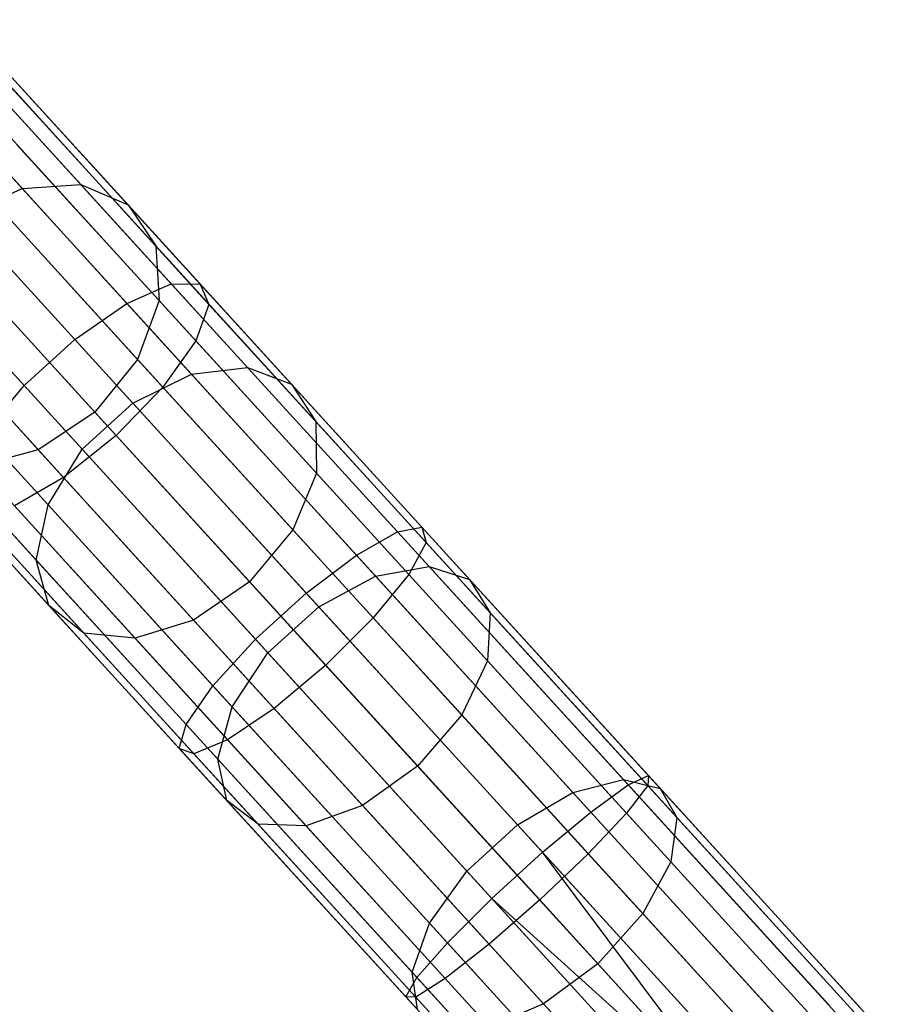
# Model space of a CAD drawing. Extents: x -189 to 189, y -189 to 189.
# Tile 282 of 591: x -117.96 to -112.77, y 125.3 to 131.27. Entities that reach past the tile are written whole.
import ezdxf

# ---------------------------------------------------------------- set-up
doc = ezdxf.new("R2010")
doc.units = 0
doc.header["$LTSCALE"] = 25.4
doc.layers.get('0').update_dxf_attribs({"linetype": 'CONTINUOUS'})

# ---------------------------------------------------------------- blocks, each defined once
blk = doc.blocks.new('CAMELEON-KENAI-C-12244_STL')
at = {"color": 0}
for p, q in [((-118.872, 131.2568, -152.4255), (-117.9471, 130.2422, -153.99)), ((-118.872, 131.2568, -152.4255), (-117.9471, 130.2422, -153.99)), ((-118.5032, 131.2652, -152.2335), (-117.5921, 130.2658, -153.7748)), ((-118.5032, 131.2652, -152.2335), (-117.5921, 130.2658, -153.7748)), ((-117.0436, 129.664, -9.9623), (-118.3689, 131.1179, -10.7003)), ((-117.0436, 129.664, -9.9623), (-118.3689, 131.1179, -10.7003)), ((-118.1995, 131.1228, -151.9879), (-117.3059, 130.1426, -153.4994)), ((-118.1995, 131.1228, -151.9879), (-117.3059, 130.1426, -153.4994)), ((-116.8679, 129.6621, -10.3392), (-118.1677, 131.0879, -11.0629)), ((-116.8679, 129.6621, -10.3392), (-118.1677, 131.0879, -11.0629)), ((-117.3122, 129.5457, -9.6678), (-118.6575, 131.0215, -10.4169)), ((-117.3122, 129.5457, -9.6678), (-118.6575, 131.0215, -10.4169)), ((-116.8157, 129.5403, -10.7333), (-118.0887, 130.9368, -11.4422)), ((-116.8157, 129.5403, -10.7333), (-118.0887, 130.9368, -11.4422)), ((-118.0132, 130.854, -151.731), (-117.1381, 129.894, -153.2114)), ((-118.0132, 130.854, -151.731), (-117.1381, 129.894, -153.2114)), ((-117.6274, 129.3277, -9.5066), (-118.9837, 130.8154, -10.2618)), ((-117.6274, 129.3277, -9.5066), (-118.9837, 130.8154, -10.2618)), ((-116.8959, 129.3197, -11.0766), (-118.1456, 130.6906, -11.7724)), ((-116.8959, 129.3197, -11.0766), (-118.1456, 130.6906, -11.7724)), ((-117.9347, 129.0475, -9.5066), (-119.291, 130.5353, -10.2618)), ((-117.9347, 129.0475, -9.5066), (-119.291, 130.5353, -10.2618)), ((-117.9768, 130.5053, -151.5073), (-117.1176, 129.5629, -152.9607)), ((-117.9768, 130.5053, -151.5073), (-117.1176, 129.5629, -152.9607)), ((-117.0946, 129.0383, -11.3095), (-118.3286, 130.3919, -11.9966)), ((-117.0946, 129.0383, -11.3095), (-118.3286, 130.3919, -11.9966)), ((-117.9471, 130.2422, -153.99), (-117.5921, 130.2658, -153.7748)), ((-117.9471, 130.2422, -153.99), (-117.5921, 130.2658, -153.7748)), ((-117.5921, 130.2658, -153.7748), (-116.5818, 129.1575, -155.1732)), ((-117.5921, 130.2658, -153.7748), (-116.5818, 129.1575, -155.1732)), ((-117.5921, 130.2658, -153.7748), (-117.3059, 130.1426, -153.4994)), ((-117.5921, 130.2658, -153.7748), (-117.3059, 130.1426, -153.4994)), ((-118.3096, 130.076, -154.1077), (-117.9471, 130.2422, -153.99)), ((-118.3096, 130.076, -154.1077), (-117.9471, 130.2422, -153.99)), ((-117.9471, 130.2422, -153.99), (-116.9216, 129.1173, -155.4095)), ((-117.9471, 130.2422, -153.99), (-116.9216, 129.1173, -155.4095)), ((-118.0963, 130.1371, -151.3555), (-117.248, 129.2066, -152.7905)), ((-118.0963, 130.1371, -151.3555), (-117.248, 129.2066, -152.7905)), ((-117.3059, 130.1426, -153.4994), (-116.3151, 129.0557, -154.8708)), ((-117.3059, 130.1426, -153.4994), (-116.3151, 129.0557, -154.8708)), ((-117.3059, 130.1426, -153.4994), (-117.1381, 129.894, -153.2114)), ((-117.3059, 130.1426, -153.4994), (-117.1381, 129.894, -153.2114)), ((-118.6059, 130.0924, -12.0759), (-117.3776, 128.745, -11.3919)), ((-118.6059, 130.0924, -12.0759), (-117.3776, 128.745, -11.3919)), ((-118.3096, 130.076, -154.1077), (-117.2758, 128.9419, -155.5388)), ((-118.3096, 130.076, -154.1077), (-117.2758, 128.9419, -155.5388)), ((-117.1381, 129.894, -153.2114), (-116.1677, 128.8295, -154.5547)), ((-117.1381, 129.894, -153.2114), (-116.1677, 128.8295, -154.5547)), ((-117.1381, 129.894, -153.2114), (-117.1176, 129.5629, -152.9607)), ((-117.1381, 129.894, -153.2114), (-117.1176, 129.5629, -152.9607)), ((-117.6958, 128.4903, -11.3095), (-118.9297, 129.8439, -11.9966)), ((-117.6958, 128.4903, -11.3095), (-118.9297, 129.8439, -11.9966)), ((-118.6169, 129.7959, -154.1077), (-117.5831, 128.6618, -155.5388)), ((-118.6169, 129.7959, -154.1077), (-117.5831, 128.6618, -155.5388)), ((-117.5068, 128.8867, -152.7303), (-118.3513, 129.8131, -151.3018)), ((-117.5068, 128.8867, -152.7303), (-118.3513, 129.8131, -151.3018)), ((-117.3122, 129.5457, -9.6678), (-117.0436, 129.664, -9.9623)), ((-117.3122, 129.5457, -9.6678), (-117.0436, 129.664, -9.9623)), ((-117.0436, 129.664, -9.9623), (-116.8679, 129.6621, -10.3392)), ((-115.6743, 128.162, -9.4296), (-117.0436, 129.664, -9.9623)), ((-115.6743, 128.162, -9.4296), (-117.0436, 129.664, -9.9623)), ((-117.0436, 129.664, -9.9623), (-116.8679, 129.6621, -10.3392)), ((-116.8679, 129.6621, -10.3392), (-116.8157, 129.5403, -10.7333)), ((-115.5251, 128.1891, -9.8167), (-116.8679, 129.6621, -10.3392)), ((-115.5251, 128.1891, -9.8167), (-116.8679, 129.6621, -10.3392)), ((-116.8679, 129.6621, -10.3392), (-116.8157, 129.5403, -10.7333)), ((-118.6975, 129.5891, -151.3555), (-117.8492, 128.6586, -152.7905)), ((-118.6975, 129.5891, -151.3555), (-117.8492, 128.6586, -152.7905)), ((-117.6274, 129.3277, -9.5066), (-117.3122, 129.5457, -9.6678)), ((-117.6274, 129.3277, -9.5066), (-117.3122, 129.5457, -9.6678)), ((-115.9223, 128.0211, -9.127), (-117.3122, 129.5457, -9.6678)), ((-115.9223, 128.0211, -9.127), (-117.3122, 129.5457, -9.6678)), ((-117.1176, 129.5629, -152.9607), (-117.248, 129.2066, -152.7905)), ((-117.1176, 129.5629, -152.9607), (-117.248, 129.2066, -152.7905)), ((-117.1176, 129.5629, -152.9607), (-116.1649, 128.5179, -154.2793)), ((-117.1176, 129.5629, -152.9607), (-116.1649, 128.5179, -154.2793)), ((-116.8157, 129.5403, -10.7333), (-116.8959, 129.3197, -11.0766)), ((-116.8157, 129.5403, -10.7333), (-116.8959, 129.3197, -11.0766)), ((-115.5005, 128.0976, -10.2216), (-116.8157, 129.5403, -10.7333)), ((-115.5005, 128.0976, -10.2216), (-116.8157, 129.5403, -10.7333)), ((-118.8159, 129.4503, -153.99), (-117.7904, 128.3253, -155.4095)), ((-118.8159, 129.4503, -153.99), (-117.7904, 128.3253, -155.4095)), ((-117.9347, 129.0475, -9.5066), (-117.6274, 129.3277, -9.5066)), ((-117.9347, 129.0475, -9.5066), (-117.6274, 129.3277, -9.5066)), ((-116.2262, 127.7906, -8.9614), (-117.6274, 129.3277, -9.5066)), ((-116.2262, 127.7906, -8.9614), (-117.6274, 129.3277, -9.5066)), ((-116.8959, 129.3197, -11.0766), (-117.0946, 129.0383, -11.3095)), ((-116.8959, 129.3197, -11.0766), (-117.0946, 129.0383, -11.3095)), ((-115.6047, 127.9033, -10.5742), (-116.8959, 129.3197, -11.0766)), ((-115.6047, 127.9033, -10.5742), (-116.8959, 129.3197, -11.0766)), ((-117.248, 129.2066, -152.7905), (-117.5068, 128.8867, -152.7303)), ((-117.248, 129.2066, -152.7905), (-117.5068, 128.8867, -152.7303)), ((-117.248, 129.2066, -152.7905), (-116.3074, 128.1748, -154.0925)), ((-117.248, 129.2066, -152.7905), (-116.3074, 128.1748, -154.0925)), ((-116.9216, 129.1173, -155.4095), (-116.5818, 129.1575, -155.1732)), ((-116.9216, 129.1173, -155.4095), (-116.5818, 129.1575, -155.1732)), ((-116.5818, 129.1575, -155.1732), (-115.4824, 127.9516, -156.4148)), ((-116.5818, 129.1575, -155.1732), (-115.4824, 127.9516, -156.4148)), ((-116.5818, 129.1575, -155.1732), (-116.3151, 129.0557, -154.8708)), ((-116.5818, 129.1575, -155.1732), (-116.3151, 129.0557, -154.8708)), ((-118.8721, 129.0989, -153.7748), (-117.8618, 127.9907, -155.1732)), ((-118.8721, 129.0989, -153.7748), (-117.8618, 127.9907, -155.1732)), ((-117.2758, 128.9419, -155.5388), (-116.9216, 129.1173, -155.4095)), ((-117.2758, 128.9419, -155.5388), (-116.9216, 129.1173, -155.4095)), ((-116.9216, 129.1173, -155.4095), (-115.8057, 127.8932, -156.6698)), ((-116.9216, 129.1173, -155.4095), (-115.8057, 127.8932, -156.6698)), ((-118.181, 128.7538, -9.6678), (-117.9347, 129.0475, -9.5066)), ((-118.181, 128.7538, -9.6678), (-117.9347, 129.0475, -9.5066)), ((-116.5335, 127.5105, -8.9614), (-117.9347, 129.0475, -9.5066)), ((-116.5335, 127.5105, -8.9614), (-117.9347, 129.0475, -9.5066)), ((-117.0946, 129.0383, -11.3095), (-117.3776, 128.745, -11.3919)), ((-117.0946, 129.0383, -11.3095), (-117.3776, 128.745, -11.3919)), ((-115.8198, 127.6399, -10.8135), (-117.0946, 129.0383, -11.3095)), ((-115.8198, 127.6399, -10.8135), (-117.0946, 129.0383, -11.3095)), ((-116.3151, 129.0557, -154.8708), (-115.237, 127.8731, -156.0885)), ((-116.3151, 129.0557, -154.8708), (-115.237, 127.8731, -156.0885)), ((-116.3151, 129.0557, -154.8708), (-116.1677, 128.8295, -154.5547)), ((-116.3151, 129.0557, -154.8708), (-116.1677, 128.8295, -154.5547)), ((-117.5831, 128.6618, -155.5388), (-117.2758, 128.9419, -155.5388)), ((-117.5831, 128.6618, -155.5388), (-117.2758, 128.9419, -155.5388)), ((-117.2758, 128.9419, -155.5388), (-116.1508, 127.7079, -156.8094)), ((-117.2758, 128.9419, -155.5388), (-116.1508, 127.7079, -156.8094)), ((-117.5068, 128.8867, -152.7303), (-117.8492, 128.6586, -152.7905)), ((-117.5068, 128.8867, -152.7303), (-117.8492, 128.6586, -152.7905)), ((-116.5704, 127.8596, -154.0264), (-117.5068, 128.8867, -152.7303)), ((-116.5704, 127.8596, -154.0264), (-117.5068, 128.8867, -152.7303)), ((-116.1677, 128.8295, -154.5547), (-115.1117, 127.6711, -155.7473)), ((-116.1677, 128.8295, -154.5547), (-115.1117, 127.6711, -155.7473)), ((-116.1677, 128.8295, -154.5547), (-116.1649, 128.5179, -154.2793)), ((-116.1677, 128.8295, -154.5547), (-116.1649, 128.5179, -154.2793)), ((-118.7758, 128.8026, -153.4994), (-117.785, 127.7157, -154.8708)), ((-118.7758, 128.8026, -153.4994), (-117.785, 127.7157, -154.8708)), ((-116.7911, 127.2291, -9.127), (-118.181, 128.7538, -9.6678)), ((-116.7911, 127.2291, -9.127), (-118.181, 128.7538, -9.6678)), ((-117.3776, 128.745, -11.3919), (-117.6958, 128.4903, -11.3095)), ((-117.3776, 128.745, -11.3919), (-117.6958, 128.4903, -11.3095)), ((-117.3776, 128.745, -11.3919), (-116.1085, 127.3529, -10.8981)), ((-117.3776, 128.745, -11.3919), (-116.1085, 127.3529, -10.8981)), ((-117.8492, 128.6586, -152.7905), (-118.216, 128.5616, -152.9607)), ((-117.8492, 128.6586, -152.7905), (-118.216, 128.5616, -152.9607)), ((-117.8492, 128.6586, -152.7905), (-116.9086, 127.6267, -154.0925)), ((-117.8492, 128.6586, -152.7905), (-116.9086, 127.6267, -154.0925)), ((-117.7904, 128.3253, -155.4095), (-117.5831, 128.6618, -155.5388)), ((-117.7904, 128.3253, -155.4095), (-117.5831, 128.6618, -155.5388)), ((-117.5831, 128.6618, -155.5388), (-116.4581, 127.4277, -156.8094)), ((-117.5831, 128.6618, -155.5388), (-116.4581, 127.4277, -156.8094)), ((-118.5438, 128.6125, -153.2114), (-117.5733, 127.548, -154.5547)), ((-118.5438, 128.6125, -153.2114), (-117.5733, 127.548, -154.5547)), ((-118.216, 128.5616, -152.9607), (-117.2633, 127.5165, -154.2793)), ((-118.216, 128.5616, -152.9607), (-117.2633, 127.5165, -154.2793)), ((-116.9543, 126.9952, -9.4296), (-118.3236, 128.4972, -9.9623)), ((-116.9543, 126.9952, -9.4296), (-118.3236, 128.4972, -9.9623)), ((-117.6958, 128.4903, -11.3095), (-117.9943, 128.3184, -11.0766)), ((-117.6958, 128.4903, -11.3095), (-117.9943, 128.3184, -11.0766)), ((-116.421, 127.0919, -10.8135), (-117.6958, 128.4903, -11.3095)), ((-116.421, 127.0919, -10.8135), (-117.6958, 128.4903, -11.3095)), ((-116.1649, 128.5179, -154.2793), (-116.3074, 128.1748, -154.0925)), ((-116.1649, 128.5179, -154.2793), (-116.3074, 128.1748, -154.0925)), ((-116.1649, 128.5179, -154.2793), (-115.1283, 127.3807, -155.4502)), ((-116.1649, 128.5179, -154.2793), (-115.1283, 127.3807, -155.4502)), ((-116.995, 126.8491, -9.8167), (-118.3378, 128.3221, -10.3392)), ((-116.995, 126.8491, -9.8167), (-118.3378, 128.3221, -10.3392)), ((-116.7031, 126.902, -10.5742), (-117.9943, 128.3184, -11.0766)), ((-116.7031, 126.902, -10.5742), (-117.9943, 128.3184, -11.0766)), ((-117.8618, 127.9907, -155.1732), (-117.7904, 128.3253, -155.4095)), ((-117.8618, 127.9907, -155.1732), (-117.7904, 128.3253, -155.4095)), ((-117.7904, 128.3253, -155.4095), (-116.6744, 127.1012, -156.6698)), ((-117.7904, 128.3253, -155.4095), (-116.6744, 127.1012, -156.6698)), ((-116.9062, 126.8161, -10.2216), (-118.2214, 128.2589, -10.7333)), ((-116.9062, 126.8161, -10.2216), (-118.2214, 128.2589, -10.7333)), ((-116.3074, 128.1748, -154.0925), (-116.5704, 127.8596, -154.0264)), ((-116.3074, 128.1748, -154.0925), (-116.5704, 127.8596, -154.0264)), ((-116.3074, 128.1748, -154.0925), (-115.2838, 127.052, -155.2485)), ((-116.3074, 128.1748, -154.0925), (-115.2838, 127.052, -155.2485)), ((-115.6743, 128.162, -9.4296), (-115.5251, 128.1891, -9.8167)), ((-115.6743, 128.162, -9.4296), (-115.5251, 128.1891, -9.8167)), ((-115.5251, 128.1891, -9.8167), (-115.5005, 128.0976, -10.2216)), ((-114.1533, 126.6843, -9.5011), (-115.5251, 128.1891, -9.8167)), ((-114.1533, 126.6843, -9.5011), (-115.5251, 128.1891, -9.8167)), ((-115.5251, 128.1891, -9.8167), (-115.5005, 128.0976, -10.2216)), ((-115.9223, 128.0211, -9.127), (-115.6743, 128.162, -9.4296)), ((-115.9223, 128.0211, -9.127), (-115.6743, 128.162, -9.4296)), ((-114.2755, 126.6276, -9.1077), (-115.6743, 128.162, -9.4296)), ((-114.2755, 126.6276, -9.1077), (-115.6743, 128.162, -9.4296)), ((-115.5005, 128.0976, -10.2216), (-115.6047, 127.9033, -10.5742)), ((-115.5005, 128.0976, -10.2216), (-115.6047, 127.9033, -10.5742)), ((-114.1569, 126.6237, -9.9124), (-115.5005, 128.0976, -10.2216)), ((-114.1569, 126.6237, -9.9124), (-115.5005, 128.0976, -10.2216)), ((-117.785, 127.7157, -154.8708), (-117.8618, 127.9907, -155.1732)), ((-117.8618, 127.9907, -155.1732), (-116.7625, 126.7847, -156.4148)), ((-117.8618, 127.9907, -155.1732), (-116.7625, 126.7847, -156.4148)), ((-117.785, 127.7157, -154.8708), (-117.8618, 127.9907, -155.1732)), ((-116.2262, 127.7906, -8.9614), (-115.9223, 128.0211, -9.127)), ((-116.2262, 127.7906, -8.9614), (-115.9223, 128.0211, -9.127)), ((-114.5024, 126.4636, -8.8003), (-115.9223, 128.0211, -9.127)), ((-114.5024, 126.4636, -8.8003), (-115.9223, 128.0211, -9.127)), ((-115.8057, 127.8932, -156.6698), (-115.4824, 127.9516, -156.4148)), ((-115.8057, 127.8932, -156.6698), (-115.4824, 127.9516, -156.4148)), ((-115.4824, 127.9516, -156.4148), (-114.305, 126.66, -157.4872)), ((-115.4824, 127.9516, -156.4148), (-114.305, 126.66, -157.4872)), ((-115.4824, 127.9516, -156.4148), (-115.237, 127.8731, -156.0885)), ((-115.4824, 127.9516, -156.4148), (-115.237, 127.8731, -156.0885)), ((-116.1508, 127.7079, -156.8094), (-115.8057, 127.8932, -156.6698)), ((-116.1508, 127.7079, -156.8094), (-115.8057, 127.8932, -156.6698)), ((-115.6047, 127.9033, -10.5742), (-115.8198, 127.6399, -10.8135)), ((-115.6047, 127.9033, -10.5742), (-115.8198, 127.6399, -10.8135)), ((-115.8057, 127.8932, -156.6698), (-114.6105, 126.5821, -157.7584)), ((-115.8057, 127.8932, -156.6698), (-114.6105, 126.5821, -157.7584)), ((-114.2857, 126.4564, -10.2707), (-115.6047, 127.9033, -10.5742)), ((-114.2857, 126.4564, -10.2707), (-115.6047, 127.9033, -10.5742)), ((-115.237, 127.8731, -156.0885), (-114.0823, 126.6064, -157.1402)), ((-115.237, 127.8731, -156.0885), (-114.0823, 126.6064, -157.1402)), ((-115.237, 127.8731, -156.0885), (-115.1117, 127.6711, -155.7473)), ((-115.237, 127.8731, -156.0885), (-115.1117, 127.6711, -155.7473)), ((-116.5704, 127.8596, -154.0264), (-116.9086, 127.6267, -154.0925)), ((-116.5704, 127.8596, -154.0264), (-116.9086, 127.6267, -154.0925)), ((-115.5515, 126.7419, -155.1772), (-116.5704, 127.8596, -154.0264)), ((-115.5515, 126.7419, -155.1772), (-116.5704, 127.8596, -154.0264)), ((-116.5335, 127.5105, -8.9614), (-116.2262, 127.7906, -8.9614)), ((-116.5335, 127.5105, -8.9614), (-116.2262, 127.7906, -8.9614)), ((-114.7948, 126.2204, -8.632), (-116.2262, 127.7906, -8.9614)), ((-114.7948, 126.2204, -8.632), (-116.2262, 127.7906, -8.9614)), ((-117.5733, 127.548, -154.5547), (-117.785, 127.7157, -154.8708)), ((-117.785, 127.7157, -154.8708), (-116.7069, 126.533, -156.0885)), ((-117.785, 127.7157, -154.8708), (-116.7069, 126.533, -156.0885)), ((-117.5733, 127.548, -154.5547), (-117.785, 127.7157, -154.8708)), ((-116.4581, 127.4277, -156.8094), (-116.1508, 127.7079, -156.8094)), ((-116.4581, 127.4277, -156.8094), (-116.1508, 127.7079, -156.8094)), ((-116.1508, 127.7079, -156.8094), (-114.9459, 126.3862, -157.9068)), ((-116.1508, 127.7079, -156.8094), (-114.9459, 126.3862, -157.9068)), ((-116.9086, 127.6267, -154.0925), (-117.2633, 127.5165, -154.2793)), ((-116.9086, 127.6267, -154.0925), (-117.2633, 127.5165, -154.2793)), ((-116.9086, 127.6267, -154.0925), (-115.885, 126.504, -155.2485)), ((-116.9086, 127.6267, -154.0925), (-115.885, 126.504, -155.2485)), ((-115.8198, 127.6399, -10.8135), (-116.1085, 127.3529, -10.8981)), ((-115.8198, 127.6399, -10.8135), (-116.1085, 127.3529, -10.8981)), ((-114.5174, 126.2113, -10.5138), (-115.8198, 127.6399, -10.8135)), ((-114.5174, 126.2113, -10.5138), (-115.8198, 127.6399, -10.8135)), ((-115.1117, 127.6711, -155.7473), (-115.1283, 127.3807, -155.4502)), ((-115.1117, 127.6711, -155.7473), (-115.1283, 127.3807, -155.4502)), ((-115.1117, 127.6711, -155.7473), (-113.9807, 126.4305, -156.7774)), ((-115.1117, 127.6711, -155.7473), (-113.9807, 126.4305, -156.7774)), ((-117.2633, 127.5165, -154.2793), (-117.5733, 127.548, -154.5547)), ((-117.5733, 127.548, -154.5547), (-116.5174, 126.3897, -155.7473)), ((-117.5733, 127.548, -154.5547), (-116.5174, 126.3897, -155.7473)), ((-117.2633, 127.5165, -154.2793), (-117.5733, 127.548, -154.5547)), ((-117.2633, 127.5165, -154.2793), (-116.2266, 126.3794, -155.4502)), ((-117.2633, 127.5165, -154.2793), (-116.2266, 126.3794, -155.4502)), ((-116.7911, 127.2291, -9.127), (-116.5335, 127.5105, -8.9614)), ((-116.7911, 127.2291, -9.127), (-116.5335, 127.5105, -8.9614)), ((-115.1021, 125.9403, -8.632), (-116.5335, 127.5105, -8.9614)), ((-115.1021, 125.9403, -8.632), (-116.5335, 127.5105, -8.9614)), ((-116.6744, 127.1012, -156.6698), (-116.4581, 127.4277, -156.8094)), ((-116.6744, 127.1012, -156.6698), (-116.4581, 127.4277, -156.8094)), ((-116.4581, 127.4277, -156.8094), (-115.2532, 126.106, -157.9068)), ((-116.4581, 127.4277, -156.8094), (-115.2532, 126.106, -157.9068)), ((-116.1085, 127.3529, -10.8981), (-116.421, 127.0919, -10.8135)), ((-116.1085, 127.3529, -10.8981), (-116.421, 127.0919, -10.8135)), ((-116.1085, 127.3529, -10.8981), (-114.8121, 125.9307, -10.5998)), ((-116.1085, 127.3529, -10.8981), (-114.8121, 125.9307, -10.5998)), ((-115.1283, 127.3807, -155.4502), (-115.2838, 127.052, -155.2485)), ((-115.1283, 127.3807, -155.4502), (-115.2838, 127.052, -155.2485)), ((-115.1283, 127.3807, -155.4502), (-114.018, 126.1628, -156.4614)), ((-115.1283, 127.3807, -155.4502), (-114.018, 126.1628, -156.4614)), ((-116.9543, 126.9952, -9.4296), (-116.7911, 127.2291, -9.127)), ((-116.9543, 126.9952, -9.4296), (-116.7911, 127.2291, -9.127)), ((-115.3712, 125.6716, -8.8003), (-116.7911, 127.2291, -9.127)), ((-115.3712, 125.6716, -8.8003), (-116.7911, 127.2291, -9.127)), ((-116.7625, 126.7847, -156.4148), (-116.6744, 127.1012, -156.6698)), ((-116.7625, 126.7847, -156.4148), (-116.6744, 127.1012, -156.6698)), ((-116.421, 127.0919, -10.8135), (-116.7031, 126.902, -10.5742)), ((-116.421, 127.0919, -10.8135), (-116.7031, 126.902, -10.5742)), ((-116.6744, 127.1012, -156.6698), (-115.4793, 125.7902, -157.7584)), ((-116.6744, 127.1012, -156.6698), (-115.4793, 125.7902, -157.7584)), ((-115.1186, 125.6633, -10.5138), (-116.421, 127.0919, -10.8135)), ((-115.1186, 125.6633, -10.5138), (-116.421, 127.0919, -10.8135)), ((-115.2838, 127.052, -155.2485), (-115.5515, 126.7419, -155.1772)), ((-115.2838, 127.052, -155.2485), (-115.5515, 126.7419, -155.1772)), ((-115.2838, 127.052, -155.2485), (-114.1876, 125.8495, -156.2469)), ((-115.2838, 127.052, -155.2485), (-114.1876, 125.8495, -156.2469)), ((-116.995, 126.8491, -9.8167), (-116.9543, 126.9952, -9.4296)), ((-116.995, 126.8491, -9.8167), (-116.9543, 126.9952, -9.4296)), ((-115.5555, 125.4608, -9.1077), (-116.9543, 126.9952, -9.4296)), ((-115.5555, 125.4608, -9.1077), (-116.9543, 126.9952, -9.4296)), ((-116.7031, 126.902, -10.5742), (-116.9062, 126.8161, -10.2216)), ((-116.7031, 126.902, -10.5742), (-116.9062, 126.8161, -10.2216)), ((-115.3841, 125.4551, -10.2707), (-116.7031, 126.902, -10.5742)), ((-115.3841, 125.4551, -10.2707), (-116.7031, 126.902, -10.5742)), ((-116.9062, 126.8161, -10.2216), (-116.995, 126.8491, -9.8167)), ((-115.6232, 125.3443, -9.5011), (-116.995, 126.8491, -9.8167)), ((-116.9062, 126.8161, -10.2216), (-116.995, 126.8491, -9.8167)), ((-115.6232, 125.3443, -9.5011), (-116.995, 126.8491, -9.8167)), ((-115.5626, 125.3423, -9.9124), (-116.9062, 126.8161, -10.2216)), ((-115.5626, 125.3423, -9.9124), (-116.9062, 126.8161, -10.2216)), ((-116.7069, 126.533, -156.0885), (-116.7625, 126.7847, -156.4148)), ((-116.7625, 126.7847, -156.4148), (-115.585, 125.4932, -157.4872)), ((-116.7625, 126.7847, -156.4148), (-115.585, 125.4932, -157.4872)), ((-116.7069, 126.533, -156.0885), (-116.7625, 126.7847, -156.4148)), ((-115.5515, 126.7419, -155.1772), (-115.885, 126.504, -155.2485)), ((-115.5515, 126.7419, -155.1772), (-115.885, 126.504, -155.2485)), ((-114.4603, 125.5448, -156.1711), (-115.5515, 126.7419, -155.1772)), ((-114.4603, 125.5448, -156.1711), (-115.5515, 126.7419, -155.1772)), ((-114.2755, 126.6276, -9.1077), (-114.1533, 126.6843, -9.5011)), ((-114.2755, 126.6276, -9.1077), (-114.1533, 126.6843, -9.5011)), ((-114.1533, 126.6843, -9.5011), (-114.1569, 126.6237, -9.9124)), ((-114.1533, 126.6843, -9.5011), (-114.1569, 126.6237, -9.9124)), ((-112.7669, 125.1635, -9.3955), (-114.1533, 126.6843, -9.5011)), ((-112.7669, 125.1635, -9.3955), (-114.1533, 126.6843, -9.5011)), ((-114.6105, 126.5821, -157.7584), (-114.305, 126.66, -157.4872)), ((-114.6105, 126.5821, -157.7584), (-114.305, 126.66, -157.4872)), ((-114.5024, 126.4636, -8.8003), (-114.2755, 126.6276, -9.1077)), ((-114.5024, 126.4636, -8.8003), (-114.2755, 126.6276, -9.1077)), ((-114.305, 126.66, -157.4872), (-113.0613, 125.2957, -158.3797)), ((-114.305, 126.66, -157.4872), (-113.0613, 125.2957, -158.3797)), ((-114.305, 126.66, -157.4872), (-114.0823, 126.6064, -157.1402)), ((-114.305, 126.66, -157.4872), (-114.0823, 126.6064, -157.1402)), ((-114.1569, 126.6237, -9.9124), (-114.2857, 126.4564, -10.2707)), ((-114.1569, 126.6237, -9.9124), (-114.2857, 126.4564, -10.2707)), ((-112.8619, 125.0769, -9), (-114.2755, 126.6276, -9.1077)), ((-112.8619, 125.0769, -9), (-114.2755, 126.6276, -9.1077)), ((-112.799, 125.1342, -9.809), (-114.1569, 126.6237, -9.9124)), ((-112.799, 125.1342, -9.809), (-114.1569, 126.6237, -9.9124)), ((-114.9459, 126.3862, -157.9068), (-114.6105, 126.5821, -157.7584)), ((-114.9459, 126.3862, -157.9068), (-114.6105, 126.5821, -157.7584)), ((-114.6105, 126.5821, -157.7584), (-113.3481, 125.1973, -158.6642)), ((-114.6105, 126.5821, -157.7584), (-113.3481, 125.1973, -158.6642)), ((-114.0823, 126.6064, -157.1402), (-112.8625, 125.2684, -158.0154)), ((-114.0823, 126.6064, -157.1402), (-112.8625, 125.2684, -158.0154)), ((-114.0823, 126.6064, -157.1402), (-113.9807, 126.4305, -156.7774)), ((-114.0823, 126.6064, -157.1402), (-113.9807, 126.4305, -156.7774)), ((-116.5174, 126.3897, -155.7473), (-116.7069, 126.533, -156.0885)), ((-116.7069, 126.533, -156.0885), (-115.5522, 125.2664, -157.1402)), ((-116.7069, 126.533, -156.0885), (-115.5522, 125.2664, -157.1402)), ((-116.5174, 126.3897, -155.7473), (-116.7069, 126.533, -156.0885)), ((-115.885, 126.504, -155.2485), (-116.2266, 126.3794, -155.4502)), ((-115.885, 126.504, -155.2485), (-116.2266, 126.3794, -155.4502)), ((-115.885, 126.504, -155.2485), (-114.7888, 125.3015, -156.2469)), ((-115.885, 126.504, -155.2485), (-114.7888, 125.3015, -156.2469)), ((-114.7948, 126.2204, -8.632), (-114.5024, 126.4636, -8.8003)), ((-114.7948, 126.2204, -8.632), (-114.5024, 126.4636, -8.8003)), ((-114.2857, 126.4564, -10.2707), (-114.5174, 126.2113, -10.5138)), ((-114.2857, 126.4564, -10.2707), (-114.5174, 126.2113, -10.5138)), ((-113.0675, 124.8895, -8.691), (-114.5024, 126.4636, -8.8003)), ((-113.0675, 124.8895, -8.691), (-114.5024, 126.4636, -8.8003)), ((-112.9527, 124.9942, -10.1691), (-114.2857, 126.4564, -10.2707)), ((-112.9527, 124.9942, -10.1691), (-114.2857, 126.4564, -10.2707)), ((-116.2266, 126.3794, -155.4502), (-116.5174, 126.3897, -155.7473)), ((-116.5174, 126.3897, -155.7473), (-115.3864, 125.1491, -156.7774)), ((-116.5174, 126.3897, -155.7473), (-115.3864, 125.1491, -156.7774)), ((-116.2266, 126.3794, -155.4502), (-116.5174, 126.3897, -155.7473)), ((-116.2266, 126.3794, -155.4502), (-115.1164, 125.1615, -156.4614)), ((-116.2266, 126.3794, -155.4502), (-115.1164, 125.1615, -156.4614)), ((-115.2532, 126.106, -157.9068), (-114.9459, 126.3862, -157.9068)), ((-115.2532, 126.106, -157.9068), (-114.9459, 126.3862, -157.9068)), ((-114.9459, 126.3862, -157.9068), (-113.6732, 124.9901, -158.82)), ((-114.9459, 126.3862, -157.9068), (-113.6732, 124.9901, -158.82)), ((-113.9807, 126.4305, -156.7774), (-114.018, 126.1628, -156.4614)), ((-113.9807, 126.4305, -156.7774), (-114.018, 126.1628, -156.4614)), ((-113.9807, 126.4305, -156.7774), (-112.7861, 125.1201, -157.6346)), ((-113.9807, 126.4305, -156.7774), (-112.7861, 125.1201, -157.6346)), ((-115.1021, 125.9403, -8.632), (-114.7948, 126.2204, -8.632)), ((-115.1021, 125.9403, -8.632), (-114.7948, 126.2204, -8.632)), ((-114.5174, 126.2113, -10.5138), (-114.8121, 125.9307, -10.5998)), ((-114.5174, 126.2113, -10.5138), (-114.8121, 125.9307, -10.5998)), ((-113.5019, 124.4935, -8.5), (-114.7948, 126.2204, -8.632)), ((-113.5019, 124.4935, -8.5), (-114.7948, 126.2204, -8.632)), ((-113.3482, 124.6336, -8.5219), (-114.7948, 126.2204, -8.632)), ((-113.3482, 124.6336, -8.5219), (-114.7948, 126.2204, -8.632)), ((-113.2013, 124.7675, -10.4135), (-114.5174, 126.2113, -10.5138)), ((-113.2013, 124.7675, -10.4135), (-114.5174, 126.2113, -10.5138)), ((-114.018, 126.1628, -156.4614), (-114.1876, 125.8495, -156.2469)), ((-114.018, 126.1628, -156.4614), (-114.1876, 125.8495, -156.2469)), ((-114.018, 126.1628, -156.4614), (-112.8452, 124.8763, -157.3029)), ((-114.018, 126.1628, -156.4614), (-112.8452, 124.8763, -157.3029)), ((-115.4793, 125.7902, -157.7584), (-115.2532, 126.106, -157.9068)), ((-115.4793, 125.7902, -157.7584), (-115.2532, 126.106, -157.9068)), ((-115.2532, 126.106, -157.9068), (-113.9805, 124.7099, -158.82)), ((-115.2532, 126.106, -157.9068), (-113.9805, 124.7099, -158.82)), ((-115.3712, 125.6716, -8.8003), (-115.1021, 125.9403, -8.632)), ((-115.3712, 125.6716, -8.8003), (-115.1021, 125.9403, -8.632)), ((-114.8121, 125.9307, -10.5998), (-115.1186, 125.6633, -10.5138)), ((-114.8121, 125.9307, -10.5998), (-115.1186, 125.6633, -10.5138)), ((-113.6555, 124.3534, -8.5219), (-115.1021, 125.9403, -8.632)), ((-113.6555, 124.3534, -8.5219), (-115.1021, 125.9403, -8.632)), ((-113.5019, 124.4935, -8.5), (-115.1021, 125.9403, -8.632)), ((-113.5019, 124.4935, -8.5), (-115.1021, 125.9403, -8.632)), ((-113.5019, 124.4935, -10.5), (-114.8121, 125.9307, -10.5998)), ((-113.5019, 124.4935, -10.5), (-114.8121, 125.9307, -10.5998)), ((-114.1876, 125.8495, -156.2469), (-114.4603, 125.5448, -156.1711)), ((-114.1876, 125.8495, -156.2469), (-114.4603, 125.5448, -156.1711)), ((-114.1876, 125.8495, -156.2469), (-113.0297, 124.5793, -157.0778)), ((-114.1876, 125.8495, -156.2469), (-113.0297, 124.5793, -157.0778)), ((-115.585, 125.4932, -157.4872), (-115.4793, 125.7902, -157.7584)), ((-115.585, 125.4932, -157.4872), (-115.4793, 125.7902, -157.7584)), ((-115.4793, 125.7902, -157.7584), (-114.2168, 124.4053, -158.6642)), ((-115.4793, 125.7902, -157.7584), (-114.2168, 124.4053, -158.6642)), ((-115.5555, 125.4608, -9.1077), (-115.3712, 125.6716, -8.8003)), ((-115.5555, 125.4608, -9.1077), (-115.3712, 125.6716, -8.8003)), ((-115.1186, 125.6633, -10.5138), (-115.3841, 125.4551, -10.2707)), ((-115.1186, 125.6633, -10.5138), (-115.3841, 125.4551, -10.2707)), ((-113.9362, 124.0975, -8.691), (-115.3712, 125.6716, -8.8003)), ((-113.9362, 124.0975, -8.691), (-115.3712, 125.6716, -8.8003)), ((-113.8024, 124.2195, -10.4135), (-115.1186, 125.6633, -10.5138)), ((-113.8024, 124.2195, -10.4135), (-115.1186, 125.6633, -10.5138)), ((-114.4603, 125.5448, -156.1711), (-114.7888, 125.3015, -156.2469)), ((-114.4603, 125.5448, -156.1711), (-114.7888, 125.3015, -156.2469)), ((-113.3075, 124.2804, -156.9982), (-114.4603, 125.5448, -156.1711)), ((-113.3075, 124.2804, -156.9982), (-114.4603, 125.5448, -156.1711)), ((-115.5522, 125.2664, -157.1402), (-115.585, 125.4932, -157.4872)), ((-115.585, 125.4932, -157.4872), (-114.3413, 124.1289, -158.3797)), ((-115.585, 125.4932, -157.4872), (-114.3413, 124.1289, -158.3797)), ((-115.5522, 125.2664, -157.1402), (-115.585, 125.4932, -157.4872)), ((-115.6232, 125.3443, -9.5011), (-115.5555, 125.4608, -9.1077)), ((-115.6232, 125.3443, -9.5011), (-115.5555, 125.4608, -9.1077)), ((-115.3841, 125.4551, -10.2707), (-115.5626, 125.3423, -9.9124)), ((-115.3841, 125.4551, -10.2707), (-115.5626, 125.3423, -9.9124)), ((-114.1419, 123.9101, -9), (-115.5555, 125.4608, -9.1077)), ((-114.1419, 123.9101, -9), (-115.5555, 125.4608, -9.1077)), ((-114.051, 123.9929, -10.1691), (-115.3841, 125.4551, -10.2707)), ((-114.051, 123.9929, -10.1691), (-115.3841, 125.4551, -10.2707)), ((-115.5626, 125.3423, -9.9124), (-115.6232, 125.3443, -9.5011)), ((-114.2368, 123.8235, -9.3955), (-115.6232, 125.3443, -9.5011)), ((-115.5626, 125.3423, -9.9124), (-115.6232, 125.3443, -9.5011)), ((-114.2368, 123.8235, -9.3955), (-115.6232, 125.3443, -9.5011)), ((-114.2047, 123.8528, -9.809), (-115.5626, 125.3423, -9.9124)), ((-114.2047, 123.8528, -9.809), (-115.5626, 125.3423, -9.9124)), ((-114.7888, 125.3015, -156.2469), (-115.1164, 125.1615, -156.4614)), ((-114.7888, 125.3015, -156.2469), (-115.1164, 125.1615, -156.4614)), ((-114.7888, 125.3015, -156.2469), (-113.6308, 124.0312, -157.0778)), ((-114.7888, 125.3015, -156.2469), (-113.6308, 124.0312, -157.0778))]:
    blk.add_line(p, q, dxfattribs=at)

msp = doc.modelspace()

# ---------------------------------------------------------------- block references
at = {"color": 0}
msp.add_blockref('CAMELEON-KENAI-C-12244_STL', (0, 0), dxfattribs=at)

doc.saveas('drawing.dxf')
